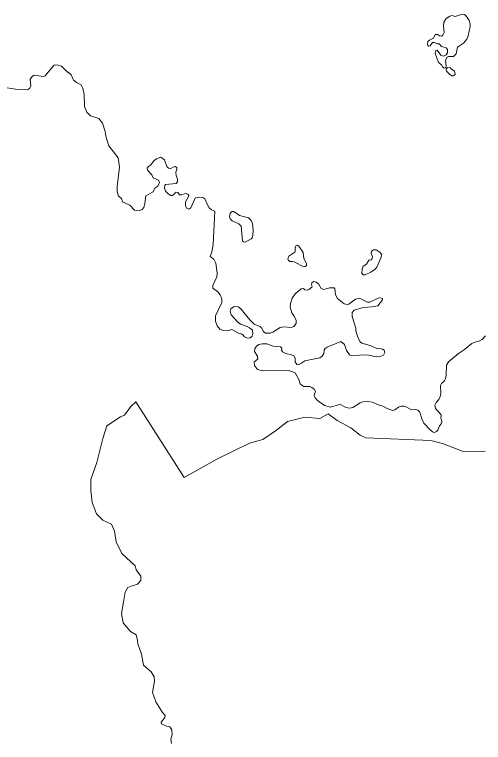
# Model space of a CAD drawing. Extents: x 369010 to 735936, y 6377141 to 6616555.
# Drawn here: x 484704 to 487749, y 6506954 to 6511680 of the extents above; entities that cross this region are included whole.
import ezdxf

# ---------------------------------------------------------------- set-up
doc = ezdxf.new("R2010")
doc.units = 0
doc.header["$LTSCALE"] = 40
doc.layers.add('3', color=7, linetype='Continuous', lineweight=13)

msp = doc.modelspace()

# ---------------------------------------------------------------- linework, layer by layer
at = {"layer": '3'}
for points in [[(487661.84, 6511602.06), (487663, 6511618.94), (487654.89, 6511640.29), (487639.17, 6511667.6), (487626.42, 6511679.68), (487598.12, 6511678.53), (487564.53, 6511668.1), (487545.99, 6511672.73), (487530.93, 6511669.26), (487507.26, 6511654.36), (487491.04, 6511629.37), (487488.73, 6511603.39), (487494.52, 6511562.84), (487485.75, 6511545.96), (487476.48, 6511540.16), (487463.24, 6511541.32), (487449.83, 6511550.59), (487434.27, 6511549.43), (487425.01, 6511527.42), (487398.36, 6511513.52), (487387.27, 6511503.75), (487386.11, 6511482.24), (487391.91, 6511475.29), (487402.99, 6511476.44), (487418.55, 6511498.46), (487430.14, 6511497.96), (487445.2, 6511488.69), (487460.26, 6511489.19), (487475.32, 6511472.97), (487506.6, 6511464.36), (487515.37, 6511452.78), (487514.71, 6511431.26), (487506.1, 6511417.36), (487488.73, 6511410.41), (487472.51, 6511416.2), (487447.51, 6511447.48), (487438.91, 6511446.32), (487435.93, 6511428.95), (487455.62, 6511368.21), (487477.14, 6511352.48), (487484.59, 6511338.75), (487492.7, 6511331.79), (487502.63, 6511333.95), (487506.6, 6511343.88), (487503.12, 6511384.42), (487513.55, 6511404.12), (487521.16, 6511408.09), (487553.6, 6511406.44), (487570.32, 6511423.81), (487580.75, 6511468.83), (487618.31, 6511493.82), (487640.33, 6511519.81), (487649.6, 6511542.48)], [(487537.71, 6511329.81), (487531.59, 6511334.11), (487515.54, 6511334.94), (487507.1, 6511326.17), (487508.59, 6511312.43), (487528.45, 6511292.24), (487543.51, 6511282.64), (487552.94, 6511281.65), (487563.86, 6511291.41), (487559.56, 6511311.44)], [(486196.8, 6510365.42), (486163.37, 6510375.02), (486127.62, 6510401.66), (486116.2, 6510402.16), (486104.78, 6510390.24), (486099.32, 6510365.91), (486104.28, 6510354), (486117.52, 6510341.58), (486161.05, 6510321.06), (486174.79, 6510306), (486183.06, 6510209.84), (486190.35, 6510204.22), (486200.44, 6510202.89), (486239.83, 6510222.59), (486246.62, 6510229.54), (486251.25, 6510244.6), (486253.07, 6510281.18), (486249.43, 6510322.39), (486239.34, 6510343.07), (486223.28, 6510359.13)], [(486549.32, 6510176.25), (486539.23, 6510182.2), (486529.8, 6510178.4), (486525.33, 6510164.16), (486526.82, 6510144.47), (486524.5, 6510136.69), (486484.94, 6510110.54), (486478.99, 6510094.32), (486483.45, 6510082.24), (486491.4, 6510075.95), (486507.95, 6510076.28), (486524.5, 6510072.14), (486581.43, 6510042.02), (486591.69, 6510043.51), (486599.97, 6510050.96), (486599.97, 6510063.04), (486581.43, 6510095.48), (486576.96, 6510134.7)], [(487084.56, 6510105.08), (487086.05, 6510121.63), (487077.45, 6510135.7), (487052.29, 6510151.42), (487034.91, 6510151.42), (487022.5, 6510143.81), (487020.35, 6510127.75), (487027.63, 6510109.55), (487026.8, 6510096.8), (487019.19, 6510087.7), (487003.63, 6510085.55), (486988.41, 6510059.73), (486966.89, 6510045.99), (486959.94, 6510025.97), (486958.45, 6510000.15), (486967.55, 6509989.89), (486979.97, 6509990.72), (487016.38, 6510006.6), (487046.17, 6510025.97), (487056.26, 6510039.04)]]:
    msp.add_lwpolyline(points, close=True, dxfattribs=at)
for points in [[(485556.63, 6510502.62), (485549.52, 6510453.96), (485542.4, 6510427.81), (485531.48, 6510414.07), (485517.24, 6510407.29), (485492.58, 6510404.81), (485483.31, 6510409.44), (485452.7, 6510441.71), (485405.53, 6510464.72), (485397.09, 6510484.74), (485377.72, 6510499.81), (485369.12, 6510529.27), (485369.12, 6510563.52), (485385.5, 6510689.64), (485376.23, 6510749.88), (485316.82, 6510826.84), (485298.94, 6510881.29), (485291.66, 6510920.85), (485273.79, 6510974.47), (485251.61, 6511004.59), (485197.16, 6511021.14), (485172.17, 6511045.47), (485157.11, 6511082.71), (485154.95, 6511160.83), (485147.67, 6511202.37), (485135.59, 6511222.4), (485105.14, 6511237.95), (485087.26, 6511253.68), (485071.54, 6511288.1), (485052.84, 6511305.98), (485047.21, 6511306.64), (485007.82, 6511343.88), (484979.85, 6511353.14), (484961.81, 6511350.99), (484943.27, 6511332.46), (484903.22, 6511282.31), (484891.64, 6511278.01), (484831.56, 6511286.61), (484819.31, 6511278.67), (484805.08, 6511259.3), (484810.04, 6511214.95), (484799.95, 6511200.55), (484787.04, 6511191.94), (484723.32, 6511193.43), (484655.3, 6511203.53)], [(486297.26, 6509653.91), (486258.7, 6509670.3), (486230.73, 6509697.44), (486172.8, 6509769.11), (486155.92, 6509783.01), (486129.28, 6509783.5), (486107.76, 6509770.1), (486103.62, 6509752.72), (486109.25, 6509730.21), (486151.78, 6509685.03), (486171.31, 6509669.14), (486213.85, 6509654.91), (486230.23, 6509646.14), (486248.6, 6509629.75), (486251.25, 6509609.23), (486247.61, 6509592.35), (486233.87, 6509581.59), (486214.34, 6509579.44), (486196.97, 6509586.72), (486186.71, 6509600.95), (486174.29, 6509607.74), (486157.41, 6509611.21), (486113.72, 6509634.39), (486089.06, 6509626.61), (486060.43, 6509627.6), (486039.9, 6509635.38), (486018.39, 6509659.38), (486008.13, 6509688.67), (486008.13, 6509722.93), (486048.68, 6509810.15), (486049.67, 6509834.15), (486039.9, 6509860.3), (486023.52, 6509879.33), (485991.74, 6509903.99), (485991.74, 6509921.37), (486017.89, 6509976.81), (486019.88, 6509999.82), (486011.27, 6510065.52), (485997.37, 6510091.51), (485974.36, 6510109.05), (485984.13, 6510139.17), (485992.73, 6510187), (486004.65, 6510403.32), (485982.64, 6510410.93), (485968.24, 6510425.33), (485955.99, 6510443.7), (485939.11, 6510482.76), (485926.37, 6510492.36), (485896.58, 6510494.51), (485875.56, 6510487.23), (485848.91, 6510424.83), (485835.51, 6510416.06), (485821.27, 6510421.69), (485813, 6510440.22), (485813.99, 6510463.23), (485832.03, 6510493.52), (485835.51, 6510505.76), (485829.88, 6510514.54), (485810.51, 6510518.01), (485790.99, 6510509.41), (485774.1, 6510508.74), (485763.35, 6510524.13), (485753.58, 6510525.79), (485745.8, 6510522.65), (485740.67, 6510513.87), (485728.92, 6510505.76), (485717.67, 6510505.76), (485701.78, 6510515.03), (485684.9, 6510532.91), (485677.12, 6510552.93), (485678.77, 6510569.32), (485684.4, 6510576.93), (485752.09, 6510583.22), (485762.85, 6510593.98), (485762.35, 6510610.36), (485752.59, 6510634.36), (485751.6, 6510657.03), (485757.72, 6510674.91), (485756.56, 6510686.66), (485746.96, 6510693.28), (485733.56, 6510688.81), (485718.16, 6510681.03), (485702.28, 6510682.03), (485693.01, 6510693.94), (485678.11, 6510736.48), (485654.61, 6510753.36), (485626.31, 6510742.6), (485609.43, 6510732.34), (485585.93, 6510701.06), (485573.02, 6510693.94), (485563.91, 6510681.53), (485567.39, 6510668.79), (485594.04, 6510638.5), (485602.81, 6510619.47), (485637.56, 6510604.74), (485645.84, 6510589.34), (485633.09, 6510565.18), (485615.55, 6510552.93), (485604.79, 6510528.77), (485556.63, 6510502.62)], [(486275.75, 6509527.47), (486290.15, 6509538.23), (486312.65, 6509542.86), (486341.29, 6509541.7), (486382.33, 6509527.47), (486430.33, 6509521.51), (486438.44, 6509514.4), (486439.43, 6509506.78), (486436.45, 6509500.49), (486444.56, 6509489.73), (486464.59, 6509478.98), (486502.49, 6509470.87), (486516.89, 6509463.09), (486525.16, 6509448.86), (486526.15, 6509424.2), (486537.41, 6509407.81), (486547.17, 6509405.66), (486563.56, 6509413.93), (486588.05, 6509432.47), (486686.03, 6509451.83), (486701.42, 6509461.1), (486711.68, 6509478.48), (486713.17, 6509500.49), (486720.79, 6509511.91), (486733.7, 6509521.02), (486822.9, 6509556.93), (486845.91, 6509538.56), (486859.81, 6509499.5), (486878.68, 6509471.36), (486891.09, 6509467.23), (486995.03, 6509470.37), (487051.46, 6509457.96), (487078.61, 6509459.12), (487098.63, 6509468.22), (487108.4, 6509486.26), (487104.76, 6509500), (487093.01, 6509507.77), (487076.62, 6509511.42), (487060.73, 6509510.26), (487012.07, 6509530.78), (486958.78, 6509546.17), (486946.37, 6509557.92), (486929.98, 6509591.35), (486920.22, 6509626.11), (486920.72, 6509643.65), (486896.22, 6509719.95), (486896.22, 6509745.11), (486908.47, 6509760), (486967.88, 6509777.88), (487024.32, 6509781.52), (487063.71, 6509789.13), (487094, 6509827.03), (487093.01, 6509835.31), (487083.24, 6509840.44), (487064.87, 6509838.95), (487009.92, 6509811.64), (486996.02, 6509812.8), (486951.33, 6509834.81), (486939.09, 6509836.47), (486917.07, 6509831.34), (486874.04, 6509799.56), (486862.79, 6509798.4), (486844.25, 6509802.54), (486800.23, 6509835.31), (486788.48, 6509859.97), (486783.84, 6509900.02), (486779.21, 6509905.65), (486749.92, 6509904.49), (486711.02, 6509894.89), (486695.63, 6509902.01), (486678.25, 6509931.8), (486661.87, 6509941.4), (486644.99, 6509946.03), (486633.57, 6509937.92), (486631.08, 6509925.51), (486637.21, 6509916.9), (486634.06, 6509909.12), (486614.2, 6509893.73), (486602.95, 6509890.75), (486589.05, 6509893.23), (486580.77, 6509900.52), (486563.89, 6509900.02), (486525.49, 6509867.08), (486506.79, 6509838.95), (486495.54, 6509804.03), (486493.55, 6509779.86), (486503.31, 6509742.96), (486517.05, 6509724.59), (486532.44, 6509695.79), (486531.95, 6509674.27), (486517.55, 6509653.91), (486500.17, 6509647.63), (486450.52, 6509652.26), (486427.84, 6509647.13), (486380.84, 6509617.01), (486362.8, 6509610.22), (486334.17, 6509611.21), (486320.27, 6509621.48), (486307.52, 6509645.14), (486297.26, 6509653.91)], [(487760.98, 6509594.5), (487740.46, 6509570.83), (487724.07, 6509560.57), (487692.3, 6509552.46), (487673.26, 6509543.19), (487626.59, 6509504.13), (487585.55, 6509478.65), (487522.49, 6509425.85), (487508.75, 6509404.33), (487507.26, 6509339.62), (487503.12, 6509315.13), (487494.85, 6509301.72), (487475.65, 6509283.52), (487470.52, 6509271.27), (487471.18, 6509220.46), (487468.04, 6509200.1), (487459.27, 6509181.07), (487441.39, 6509161.54), (487433.61, 6509143.17), (487436.76, 6509122.15), (487473.66, 6509081.11), (487471.68, 6509056.45), (487475.65, 6509047.84), (487477.8, 6509032.45), (487474.16, 6509022.19), (487463.4, 6509008.78), (487451.65, 6508981.14), (487444.37, 6508971.87), (487430.63, 6508967.24), (487417.72, 6508971.38), (487399.85, 6508985.78), (487360.46, 6509027.32), (487348.54, 6509054.46), (487336.3, 6509097.49), (487322.39, 6509110.9), (487310.15, 6509116.52), (487280.52, 6509114.37), (487251.72, 6509131.25), (487230.21, 6509137.05), (487217.46, 6509136.38), (487197.44, 6509129.76), (487172.28, 6509114.37), (487159.04, 6509109.74), (487124.12, 6509122.15), (487095.82, 6509138.37), (487059.9, 6509147.14), (487029.12, 6509163.03), (486996.35, 6509166.67), (486965.57, 6509165.51), (486947.2, 6509159.39), (486899.53, 6509128.61), (486878.51, 6509125.13), (486855.51, 6509128.61), (486823.73, 6509146.15), (486812.97, 6509148.63), (486756.04, 6509131.25), (486715.49, 6509141.02), (486670.47, 6509174.78), (486656.07, 6509190.67), (486648.96, 6509208.71), (486657.07, 6509232.71), (486649.45, 6509247.11), (486634.56, 6509259.35), (486622.15, 6509264.48), (486580.11, 6509265.48), (486559.09, 6509281.86), (486548.83, 6509310.66), (486525.33, 6509352.7), (486484.78, 6509368.59), (486313.65, 6509367.43), (486280.88, 6509374.71), (486261.35, 6509402.35), (486259.36, 6509423.37), (486283.36, 6509445.38), (486280.88, 6509461.27), (486262.34, 6509492.05), (486264.49, 6509510.42), (486275.75, 6509527.47)], [(485711.71, 6507055.17), (485690.03, 6507060.3), (485658.42, 6507074.37), (485656.43, 6507086.62), (485678.77, 6507115.91), (485681.92, 6507129.32), (485663.38, 6507149.18), (485620.85, 6507217.7), (485600.32, 6507278.44), (485612.41, 6507352.58), (485610.26, 6507379.06), (485589.9, 6507412.99), (485540.08, 6507455.86), (485527.67, 6507526.2), (485503.34, 6507593.89), (485502.35, 6507617.06), (485492.75, 6507652.14), (485455.67, 6507674.49), (485410, 6507731.09), (485397.91, 6507790.51), (485411.48, 6507864.98), (485422.24, 6507930.69), (485438.3, 6507959.65), (485460.64, 6507969.75), (485501.52, 6507981.33), (485523.2, 6508005), (485523.86, 6508034.29), (485493.91, 6508075.34), (485485.96, 6508100.49), (485399.73, 6508181.09), (485362.5, 6508257.06), (485352.57, 6508324.75), (485334.03, 6508371.42), (485276.43, 6508396.42), (485234.89, 6508439.28), (485207.91, 6508510.94), (485198.98, 6508590.39), (485197.98, 6508661.06), (485238.37, 6508770.79), (485259.88, 6508858.5), (485276.6, 6508926.86), (485302.09, 6509008.78), (485390.96, 6509068.36), (485417.11, 6509078.95), (485459.81, 6509134.23), (485491.75, 6509165.51), (485805.72, 6508675.12), (486017.56, 6508794.29), (486034.44, 6508800.91), (486229.41, 6508897.56), (486315.63, 6508921.89), (486404.67, 6508981.31), (486476.67, 6509037.25), (486589.71, 6509066.04), (486686.36, 6509056.94), (486740.32, 6509087.23), (486797.58, 6509043.7), (486887.95, 6508995.71), (486949.02, 6508949.53), (486985.59, 6508932.81), (487406.64, 6508913.45), (487482.6, 6508895.58), (487624.27, 6508839.8), (487758.66, 6508842.95)], [(487758.66, 6508842.95), (487624.27, 6508839.8), (487482.6, 6508895.58), (487406.64, 6508913.45), (486985.59, 6508932.81), (486949.02, 6508949.53), (486887.95, 6508995.71), (486797.58, 6509043.7), (486740.32, 6509087.23), (486686.36, 6509056.94), (486589.71, 6509066.04), (486476.67, 6509037.25), (486404.67, 6508981.31), (486315.63, 6508921.89), (486229.41, 6508897.56), (486034.44, 6508800.91), (486017.56, 6508794.29), (485805.72, 6508675.12), (485491.75, 6509165.51), (485459.81, 6509134.23), (485417.11, 6509078.95), (485390.96, 6509068.36), (485302.09, 6509008.78), (485276.6, 6508926.86), (485259.88, 6508858.5), (485238.37, 6508770.79), (485197.98, 6508661.06), (485198.98, 6508590.39), (485207.91, 6508510.94), (485234.89, 6508439.28), (485276.43, 6508396.42), (485334.03, 6508371.42), (485352.57, 6508324.75), (485362.5, 6508257.06), (485399.73, 6508181.09), (485485.96, 6508100.49), (485493.91, 6508075.34), (485523.86, 6508034.29), (485523.2, 6508005), (485501.52, 6507981.33), (485460.64, 6507969.75), (485438.3, 6507959.65), (485422.24, 6507930.69), (485411.48, 6507864.98), (485397.91, 6507790.51), (485410, 6507731.09), (485455.67, 6507674.49), (485492.75, 6507652.14), (485502.35, 6507617.06), (485503.34, 6507593.89), (485527.67, 6507526.2), (485540.08, 6507455.86), (485589.9, 6507412.99), (485610.26, 6507379.06), (485612.41, 6507352.58), (485600.32, 6507278.44), (485620.85, 6507217.7), (485663.38, 6507149.18), (485681.92, 6507129.32), (485678.77, 6507115.91), (485656.43, 6507086.62)], [(485656.43, 6507086.62), (485658.42, 6507074.37), (485690.03, 6507060.3), (485711.71, 6507055.17), (485725.11, 6507035.31), (485726.94, 6507006.02), (485719.32, 6506975.89), (485722.63, 6506948.26)], [(485722.63, 6506948.26), (485719.32, 6506975.89), (485726.94, 6507006.02), (485725.11, 6507035.31), (485711.71, 6507055.17)]]:
    msp.add_lwpolyline(points, dxfattribs=at)

doc.saveas('drawing.dxf')
